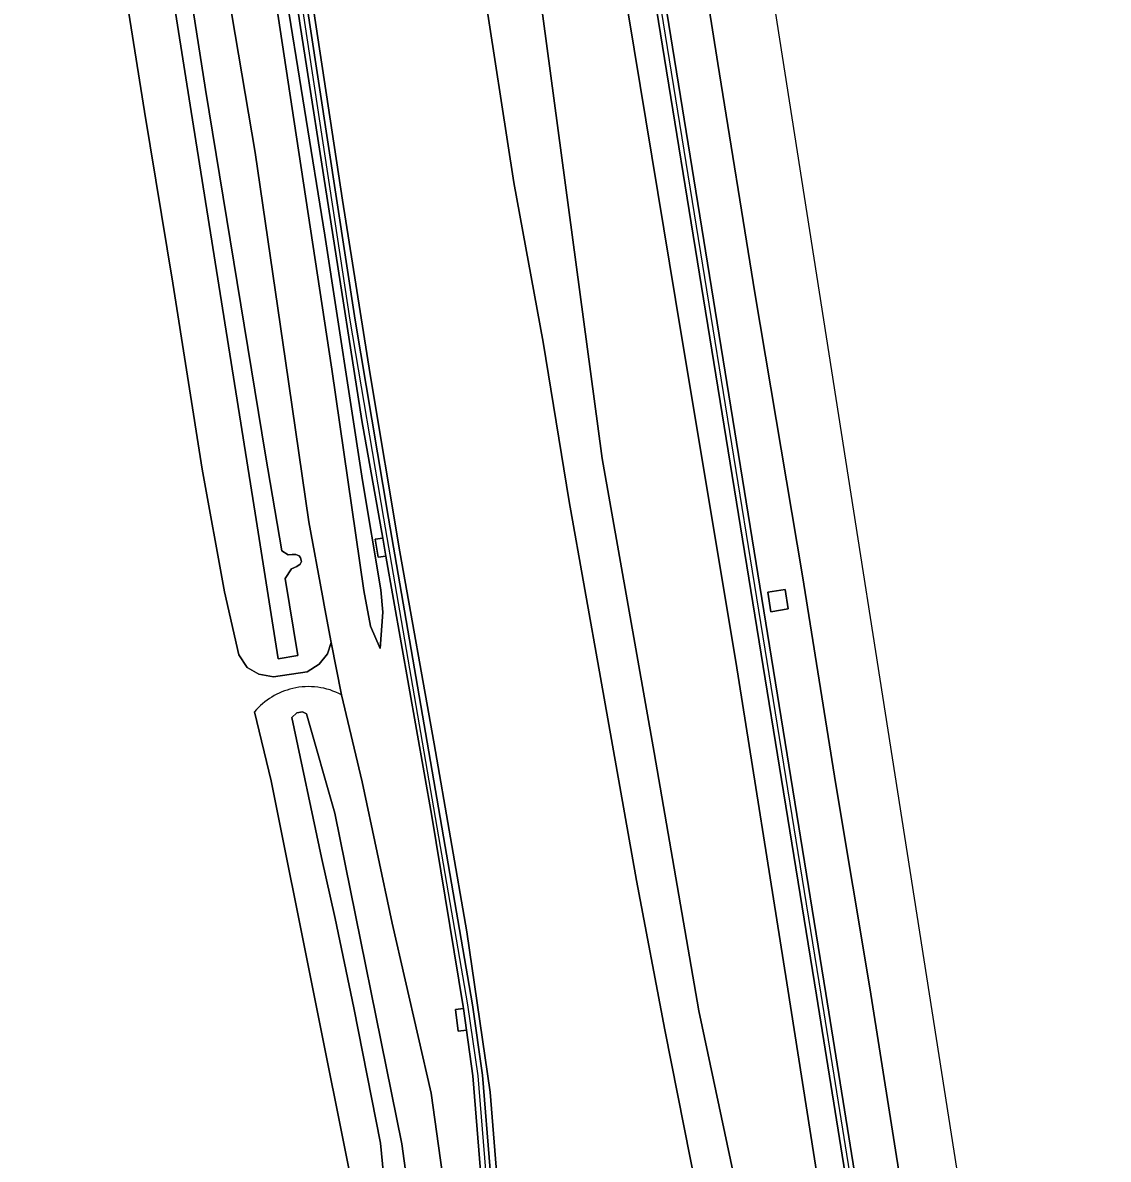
# Model space of a CAD drawing. Extents: x 156412 to 157779, y 382335 to 383768.
# Drawn here: x 157661.3 to 157752.1, y 382672.2 to 382767.2 of the extents above; entities that cross this region are included whole.
import ezdxf

# ---------------------------------------------------------------- set-up
doc = ezdxf.new("R2010")
doc.units = 0
for name, color, linetype in [('IMGEO_Berm_groen', 7, 'Continuous'), ('IMGEO_Geluidsscherm', 7, 'Continuous'), ('IMGEO_Grasland_overig', 7, 'Continuous'), ('IMGEO_Groenvoorziening', 7, 'Continuous'), ('IMGEO_Muur', 7, 'Continuous'), ('IMGEO_Oever', 7, 'Continuous'), ('IMGEO_Rijbaan_autosnelweg', 7, 'Continuous'), ('IMGEO_Rijbaan_autoweg', 7, 'Continuous'), ('IMGEO_Terreindeel_gesloten', 7, 'Continuous'), ('IMGEO_Waterloop', 7, 'Continuous')]:
    doc.layers.add(name, color=color, linetype=linetype)

msp = doc.modelspace()

# ---------------------------------------------------------------- linework, layer by layer
at = {"layer": 'IMGEO_Berm_groen'}
for points in [[(157723.341, 382658.781), (157717.84, 382684.594), (157714.103, 382706.193), (157709.765, 382730.747), (157704.82, 382767.743), (157700.507, 382795.435), (157697.605, 382821.165), (157694.46, 382847.711), (157691.26, 382876.897), (157687.927, 382908.058)], [(157738.44, 382646.701), (157732.147, 382686.52), (157729.285, 382703.509), (157726.501, 382720.966), (157722.536, 382744.597), (157719.43, 382763.773), (157715.477, 382788.772), (157713.169, 382802.685), (157713.702, 382802.758), (157711.671, 382814.852), (157708.396, 382835.071), (157706.38, 382847.923), (157703.02, 382867.845), (157700.131, 382886.542), (157696.881, 382908.398)], [(157691.36, 382907.522), (157695.359, 382883.147), (157699.035, 382859.92), (157702.419, 382840.159), (157705.916, 382816.731), (157709.783, 382796.194), (157710.573, 382796.322), (157713.376, 382779.101), (157728.463, 382686.048), (157734.813, 382646.456)], [(157654.293, 382898.576), (157657.429, 382884.053), (157660.812, 382868.728), (157664.431, 382853.105), (157667.136, 382841.051), (157669.291, 382828.965), (157670.844, 382817.265), (157673.301, 382801.719), (157676.049, 382785.083), (157678.535, 382769.502), (157680.763, 382756.338), (157683.315, 382738.912), (157685.255, 382725.472), (157686.397, 382719.285), (157686.596, 382718.206), (157687.115, 382715.393), (157687.994, 382710.999), (157689.709, 382703.744), (157692.212, 382691.922), (157695.484, 382677.731), (157696.862, 382667.717)], [(157685.344, 382895.815), (157686.453, 382883.878), (157688.124, 382867.299), (157689.616, 382852.519), (157691.361, 382837.018), (157693.041, 382822.417), (157694.583, 382809.788), (157696.014, 382798.571), (157697.879, 382783.661), (157699.806, 382770.634), (157702.39, 382753.828), (157704.844, 382740.483), (157707.003, 382727.174), (157709.617, 382712.444), (157712.624, 382695.485), (157715.014, 382683.017), (157718.741, 382664.137)], [(157668.502, 382892.098), (157668.957, 382882.735), (157673.333, 382853.213), (157676.323, 382833.348), (157676.913, 382831.079), (157679.62, 382808.808), (157681.639, 382792.098), (157682.865, 382783.802), (157685.318, 382767.209), (157689.12, 382742.326), (157691.913, 382725.773), (157698.936, 382685.112), (157699.76, 382679.219), (157700.418, 382671.31)], [(157701.135, 382668.735), (157700.415, 382677.799), (157698.45, 382691.21), (157695.713, 382706.916), (157692.849, 382722.949), (157690.387, 382737.779), (157688.074, 382752.343), (157685.669, 382768.13), (157683.459, 382782.77), (157681.841, 382794.763), (157680.149, 382807.953), (157678.317, 382822.545), (157676.848, 382834.47), (157674.572, 382851.276), (157675.043, 382851.395), (157674.414, 382856.319), (157672.971, 382868.903), (157671.568, 382882.247), (157670.928, 382889.973)], [(157699.605, 382671.227), (157698.969, 382679.16), (157698.437, 382682.977), (157697.72, 382682.895), (157697.514, 382684.709), (157698.185, 382684.785), (157698.162, 382684.955), (157695.519, 382700.88), (157691.687, 382722.609), (157691.035, 382722.51), (157690.803, 382724.013), (157691.423, 382724.108), (157689.691, 382733.927), (157684.491, 382767.148), (157683.697, 382772.677)], [(157683.185, 382770.508), (157686.6, 382749.413), (157689.733, 382728.926), (157691.269, 382719.783), (157691.439, 382717.908), (157691.209, 382714.892), (157690.404, 382716.744), (157689.837, 382719.717), (157687.164, 382738.22), (157684.184, 382757.809), (157682.515, 382768.811)], [(157682.515, 382768.811), (157684.184, 382757.809), (157687.164, 382738.22), (157689.837, 382719.717), (157690.404, 382716.744), (157691.209, 382714.892), (157691.439, 382717.908), (157691.269, 382719.783), (157689.733, 382728.926), (157686.6, 382749.413), (157683.185, 382770.508)]]:
    msp.add_lwpolyline(points, dxfattribs=at)
msp.add_lwpolyline([(157725.32, 382718.188), (157723.852, 382717.958), (157723.598, 382719.576), (157725.067, 382719.806)], close=True, dxfattribs=at)
at = {"layer": 'IMGEO_Geluidsscherm'}
for points in [[(157676.484, 382831.061), (157679.188, 382808.817), (157681.208, 382792.102), (157682.435, 382783.8), (157684.888, 382767.206), (157688.69, 382742.319), (157691.483, 382725.762), (157698.507, 382685.101)], [(157734.418, 382646.393), (157728.068, 382685.985), (157712.981, 382779.037), (157710.193, 382796.166)], [(157698.507, 382685.101), (157699.363, 382679.175), (157700.02, 382671.278), (157701.902, 382647.86)]]:
    msp.add_lwpolyline(points, dxfattribs=at)
at = {"layer": 'IMGEO_Grasland_overig'}
for points in [[(157729.438, 382660.004), (157725.185, 382686.936), (157720.945, 382713.788), (157716.406, 382741.013), (157711.939, 382768.008), (157707.632, 382795.174), (157702.957, 382821.838), (157699.381, 382844.358), (157696.901, 382859.681), (157693.459, 382882.42), (157691.518, 382895.814), (157687.876, 382921.458), (157686.373, 382930.904), (157685.422, 382930.804), (157687.927, 382908.058), (157691.26, 382876.897), (157694.46, 382847.711), (157697.605, 382821.165), (157700.507, 382795.435), (157704.82, 382767.743), (157709.765, 382730.747), (157714.103, 382706.193), (157717.84, 382684.594), (157723.341, 382658.781)], [(157734.023, 382646.33), (157727.673, 382685.921), (157712.586, 382778.973), (157709.783, 382796.194), (157705.916, 382816.731), (157702.419, 382840.159), (157699.035, 382859.92), (157695.359, 382883.147), (157691.36, 382907.522), (157687.746, 382930.877), (157687.727, 382931.005), (157686.373, 382930.904), (157687.876, 382921.458), (157691.518, 382895.814), (157693.459, 382882.42), (157696.901, 382859.681), (157699.381, 382844.358), (157702.957, 382821.838), (157707.632, 382795.174), (157711.939, 382768.008), (157716.406, 382741.013), (157720.945, 382713.788), (157725.185, 382686.936), (157729.438, 382660.004)]]:
    msp.add_lwpolyline(points, dxfattribs=at)
at = {"layer": 'IMGEO_Groenvoorziening'}
for points in [[(157687.994, 382710.999), (157687.115, 382715.393), (157686.821, 382714.447), (157686.121, 382713.564), (157685.113, 382712.921), (157682.299, 382712.516), (157681.086, 382712.732), (157680.099, 382713.304), (157679.397, 382714.347), (157678.198, 382719.63), (157676.344, 382729.865), (157673.883, 382745.42), (157671.521, 382759.749), (157669.611, 382771.841), (157667.854, 382784.114), (157665.704, 382796.423), (157663.861, 382806.408), (157661.933, 382816.602)], [(157646.22, 382646.05), (157645.666, 382644.833), (157657.351, 382643.562), (157668.898, 382641.444), (157684.943, 382639.893), (157690.799, 382639.12), (157692.192, 382627.237), (157694.938, 382608.088), (157696.977, 382606.347), (157697.415, 382604.13), (157697.292, 382602.058), (157699.284, 382604.691), (157698.939, 382608.94), (157698.129, 382616.971), (157695.516, 382633.51), (157694.839, 382636.587), (157694.154, 382642.598), (157692.568, 382643.718), (157691.76, 382645.112), (157690.369, 382654.091), (157688.978, 382669.477), (157682.101, 382703.825), (157680.712, 382709.595)]]:
    msp.add_lwpolyline(points, dxfattribs=at)
for centre, radius, start, end in [((157685.247, 382705.737), 5.954, 103.01428, 139.61237), ((157685.242, 382705.901), 5.793, 61.64, 103.33783)]:
    msp.add_arc(centre, radius, start, end, dxfattribs=at)
at = {"layer": 'IMGEO_Muur'}
for points in [[(157700.418, 382671.31), (157699.76, 382679.219), (157698.936, 382685.112), (157691.913, 382725.773), (157689.12, 382742.326), (157685.318, 382767.209), (157682.865, 382783.802), (157681.639, 382792.098), (157679.62, 382808.808), (157676.913, 382831.079), (157676.323, 382833.348), (157673.333, 382853.213), (157668.957, 382882.735), (157668.502, 382892.098)], [(157683.697, 382772.677), (157684.491, 382767.148), (157689.691, 382733.927), (157691.423, 382724.108), (157691.687, 382722.609), (157695.519, 382700.88), (157698.162, 382684.955), (157698.185, 382684.785), (157698.437, 382682.977), (157698.969, 382679.16), (157699.605, 382671.227)], [(157683.534, 382722.697), (157683.86, 382722.735), (157684.177, 382722.74), (157684.438, 382722.632), (157684.566, 382722.453), (157684.632, 382722.162), (157684.54, 382721.937), (157684.249, 382721.737), (157683.814, 382721.553)]]:
    msp.add_lwpolyline(points, dxfattribs=at)
msp.add_lwpolyline([(157745.318, 382581.856), (157743.267, 382594.43), (157741.855, 382603.071), (157740.211, 382613.282), (157738.644, 382623.107), (157736.771, 382634.42), (157734.813, 382646.456), (157728.463, 382686.048), (157713.376, 382779.101), (157710.573, 382796.322), (157709.783, 382796.194), (157712.586, 382778.973), (157727.673, 382685.921), (157734.023, 382646.33), (157736.432, 382630.375), (157738.494, 382617.587), (157740.829, 382603.152), (157742.92, 382590.17), (157744.979, 382577.421)], close=True, dxfattribs=at)
at = {"layer": 'IMGEO_Oever'}
for points in [[(157671.53, 382794.28), (157676.623, 382761.59), (157681.633, 382731.036), (157683.008, 382723.038), (157683.534, 382722.697), (157683.86, 382722.735), (157684.177, 382722.74), (157684.438, 382722.632), (157684.566, 382722.453), (157684.632, 382722.162), (157684.54, 382721.937), (157684.249, 382721.737), (157683.814, 382721.553), (157683.274, 382720.721), (157684.323, 382714.301), (157682.701, 382714.013), (157680.771, 382726.19), (157675.411, 382759.763), (157671.14, 382786.908)], [(157669.611, 382771.841), (157671.521, 382759.749), (157673.883, 382745.42), (157676.344, 382729.865), (157678.198, 382719.63), (157679.397, 382714.347), (157680.099, 382713.304), (157681.086, 382712.732), (157682.299, 382712.516), (157685.113, 382712.921), (157686.121, 382713.564), (157686.821, 382714.447), (157687.115, 382715.393), (157686.596, 382718.206), (157686.397, 382719.285), (157685.255, 382725.472), (157683.315, 382738.912), (157680.763, 382756.338), (157678.535, 382769.502)], [(157680.712, 382709.595), (157682.101, 382703.825), (157688.978, 382669.477), (157690.369, 382654.091), (157691.76, 382645.112), (157692.568, 382643.718), (157694.154, 382642.598), (157695.702, 382642.561), (157697.227, 382643.088), (157698.424, 382644.211), (157699.082, 382645.52), (157699.073, 382647.337), (157698.919, 382650.052), (157697.715, 382656.685), (157696.862, 382667.717), (157695.484, 382677.731), (157692.212, 382691.922), (157689.709, 382703.744), (157687.994, 382710.999)], [(157691.937, 382666.357), (157691.252, 382673.533), (157689.016, 382684.857), (157687.465, 382692.322), (157686.311, 382697.407), (157683.823, 382709.11), (157684.249, 382709.517), (157684.717, 382709.586), (157685.061, 382709.407), (157687.42, 382701.107), (157693.032, 382673.487), (157693.721, 382668.416)]]:
    msp.add_lwpolyline(points, dxfattribs=at)
for centre, radius, start, end in [((157685.247, 382705.737), 5.954, 103.01428, 139.61237), ((157685.242, 382705.901), 5.793, 61.64, 103.33783)]:
    msp.add_arc(centre, radius, start, end, dxfattribs=at)
at = {"layer": 'IMGEO_Rijbaan_autosnelweg'}
msp.add_lwpolyline([(157700.531, 382931.796), (157697.409, 382931.638), (157693.73, 382931.451), (157696.881, 382908.398), (157700.131, 382886.542), (157703.02, 382867.845), (157706.38, 382847.923), (157708.396, 382835.071), (157711.671, 382814.852), (157713.702, 382802.758), (157713.169, 382802.685), (157715.477, 382788.772), (157719.43, 382763.773), (157722.536, 382744.597), (157726.501, 382720.966), (157729.285, 382703.509), (157732.147, 382686.52), (157738.44, 382646.701), (157742.813, 382620.375), (157745.768, 382602.416), (157748.805, 382583.563), (157751.881, 382590.351), (157752.059, 382590.763), (157722.997, 382776.154)], close=True, dxfattribs=at)
at = {"layer": 'IMGEO_Rijbaan_autoweg'}
for points in [[(157718.741, 382664.137), (157715.014, 382683.017), (157712.624, 382695.485), (157709.617, 382712.444), (157707.003, 382727.174), (157704.844, 382740.483), (157702.39, 382753.828), (157699.806, 382770.634), (157697.879, 382783.661), (157696.014, 382798.571), (157694.583, 382809.788), (157693.041, 382822.417), (157691.361, 382837.018), (157689.616, 382852.519), (157688.124, 382867.299), (157686.453, 382883.878), (157685.344, 382895.815)], [(157670.928, 382889.973), (157671.568, 382882.247), (157672.971, 382868.903), (157674.414, 382856.319), (157675.043, 382851.395), (157674.572, 382851.276), (157676.848, 382834.47), (157678.317, 382822.545), (157680.149, 382807.953), (157681.841, 382794.763), (157683.459, 382782.77), (157685.669, 382768.13), (157688.074, 382752.343), (157690.387, 382737.779), (157692.849, 382722.949), (157695.713, 382706.916), (157698.45, 382691.21), (157700.415, 382677.799), (157701.135, 382668.735)]]:
    msp.add_lwpolyline(points, dxfattribs=at)
at = {"layer": 'IMGEO_Terreindeel_gesloten'}
for points in [[(157691.687, 382722.609), (157691.423, 382724.108), (157690.803, 382724.013), (157691.035, 382722.51)], [(157725.32, 382718.188), (157725.067, 382719.806), (157723.598, 382719.576), (157723.852, 382717.958)], [(157698.185, 382684.785), (157697.514, 382684.709), (157697.72, 382682.895), (157698.437, 382682.977)]]:
    msp.add_lwpolyline(points, close=True, dxfattribs=at)
at = {"layer": 'IMGEO_Waterloop'}
for points in [[(157671.14, 382786.908), (157675.411, 382759.763), (157680.771, 382726.19), (157682.701, 382714.013), (157684.323, 382714.301), (157683.274, 382720.721), (157683.814, 382721.553), (157684.249, 382721.737), (157684.54, 382721.937), (157684.632, 382722.162), (157684.566, 382722.453), (157684.438, 382722.632), (157684.177, 382722.74), (157683.86, 382722.735), (157683.534, 382722.697), (157683.008, 382723.038), (157681.633, 382731.036), (157676.623, 382761.59), (157671.53, 382794.28)], [(157693.721, 382668.416), (157693.032, 382673.487), (157687.42, 382701.107), (157685.061, 382709.407), (157684.717, 382709.586), (157684.249, 382709.517), (157683.823, 382709.11), (157686.311, 382697.407), (157687.465, 382692.322), (157689.016, 382684.857), (157691.252, 382673.533), (157691.937, 382666.357)]]:
    msp.add_lwpolyline(points, dxfattribs=at)

doc.saveas('drawing.dxf')
